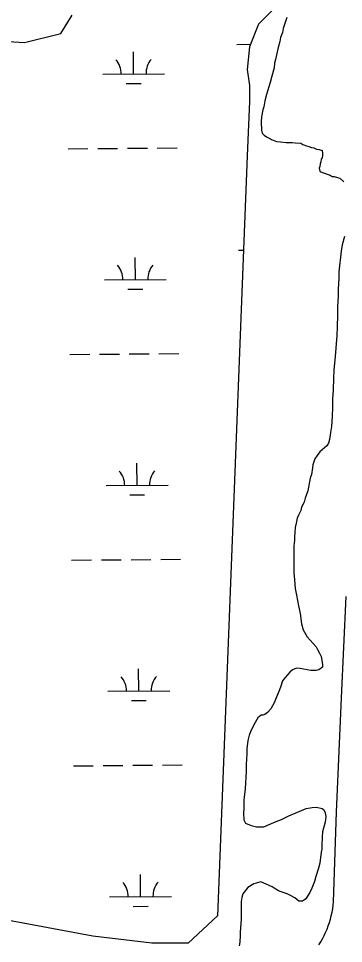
# Model space of a CAD drawing. Extents: x 3567028 to 3605064, y 510945 to 536587.
# Drawn here: x 3593815 to 3594340, y 526862 to 528359 of the extents above; entities that cross this region are included whole.
import ezdxf

# ---------------------------------------------------------------- set-up
doc = ezdxf.new("R2010")
doc.units = 0
for name, color, linetype in [('V-ROAD-CNTR', 7, 'Continuous'), ('V-SITE-VEGE', 7, 'Continuous'), ('V-WETL-SWMP', 7, 'Continuous')]:
    doc.layers.add(name, color=color, linetype=linetype)

msp = doc.modelspace()

# ---------------------------------------------------------------- linework, layer by layer
at = {"layer": 'V-ROAD-CNTR'}
for points in [[(3594323.8, 526930), (3594328.8, 527075), (3594336.5, 527259.8), (3594344.3, 527423.7)], [(3594300.2, 526860.3), (3594303.2, 526865.2), (3594306, 526870.1), (3594308.7, 526875.2), (3594311.1, 526880.4), (3594313.4, 526885.6), (3594315.4, 526891), (3594317.2, 526896.4), (3594318.9, 526901.9), (3594320.3, 526907.4), (3594321.5, 526913), (3594322.5, 526918.6), (3594323.2, 526924.3), (3594323.8, 526930)]]:
    msp.add_lwpolyline(points, dxfattribs=at)
at = {"layer": 'V-SITE-VEGE'}
for points in [[(3594248.3, 528360.3), (3594246, 528353.8), (3594242.4, 528342.6), (3594241.3, 528336.2), (3594238.3, 528327.9), (3594237.1, 528321.5), (3594234.2, 528311.5), (3594230.1, 528292.1), (3594228.3, 528286.2), (3594227.7, 528279.1), (3594224.2, 528265.6), (3594221.2, 528255), (3594215.3, 528235.6), (3594213, 528225.6), (3594211.2, 528215.6), (3594209.5, 528210.9), (3594207.7, 528199.8), (3594207.1, 528191.5), (3594207.7, 528178), (3594208.3, 528173.3), (3594211.8, 528169.8), (3594215.3, 528167.4), (3594221.8, 528163.9), (3594223.6, 528162.7), (3594231.8, 528159.8), (3594238.2, 528159.2), (3594247.1, 528158), (3594257.1, 528158), (3594261.8, 528157.4), (3594271.2, 528156.8), (3594274.1, 528155.1), (3594280, 528152.7), (3594284.1, 528151.5), (3594288.2, 528149.8), (3594291.8, 528149.2), (3594296.5, 528147.4), (3594300.6, 528146.8), (3594305.3, 528145), (3594305.9, 528140.9), (3594305.9, 528136.8), (3594305.3, 528133.3), (3594304.1, 528130.9), (3594303.5, 528126.8), (3594302.3, 528123.3), (3594301.7, 528119.2), (3594300.6, 528116.8), (3594301.7, 528111.5), (3594303.5, 528110.4), (3594307.6, 528109.2), (3594315.3, 528106.2), (3594318.2, 528105.1), (3594321.7, 528103.3), (3594324.7, 528103.3), (3594330.5, 528101.5), (3594334.1, 528100.4), (3594340.5, 528094.5)], [(3594341.7, 528006.3), (3594338.1, 527992.7), (3594336.4, 527982.2), (3594332.2, 527948.7), (3594332.2, 527938.1), (3594331.6, 527921.6), (3594331.6, 527909.8), (3594330.5, 527892.2), (3594330.5, 527878.7), (3594329.9, 527859.9), (3594329.3, 527845.8), (3594326.3, 527811.7), (3594324.5, 527789.9), (3594324, 527777), (3594323.4, 527757.6), (3594322.2, 527743.5), (3594322.2, 527729.3), (3594321.6, 527715.2), (3594320.4, 527698.8), (3594319.2, 527688.8), (3594317.4, 527677.6), (3594315.7, 527671.7), (3594313.3, 527667.6), (3594301.6, 527657.6), (3594297.4, 527651.7), (3594293.9, 527646.4), (3594290.4, 527636.5), (3594289.8, 527631.7), (3594288, 527621.2), (3594286.3, 527615.3), (3594282.1, 527594.7), (3594278, 527582.9), (3594276.3, 527576.5), (3594272.1, 527568.3), (3594271, 527563), (3594267.4, 527555.3), (3594265.1, 527550.6), (3594263.3, 527542.4), (3594262.1, 527535.3), (3594261.5, 527526.5), (3594260.9, 527520), (3594260.9, 527514.2), (3594259.8, 527505.9), (3594259.7, 527461.8), (3594260.9, 527450.7), (3594262.1, 527436.5), (3594263.8, 527426), (3594267.4, 527408.9), (3594269.7, 527396), (3594272.1, 527379.5), (3594275, 527370.1), (3594281.5, 527358.3), (3594295.6, 527342.5), (3594297.9, 527337.8), (3594301.4, 527331.9), (3594303.8, 527326.6), (3594305.6, 527317.8), (3594306.1, 527312.5), (3594306.1, 527309.5), (3594300.3, 527305.4), (3594295.6, 527304.2), (3594287.3, 527304.2), (3594281.4, 527305.4), (3594275.6, 527306), (3594269.7, 527307.2), (3594263.8, 527307.8), (3594257.3, 527305.4), (3594253.2, 527301.3), (3594245.6, 527292.5), (3594241.5, 527287.2), (3594237.9, 527277.2), (3594235.6, 527270.2), (3594231.4, 527259.6), (3594227.9, 527251.9), (3594222.6, 527241.9), (3594217.3, 527236.1), (3594212.6, 527233.1), (3594209.7, 527232), (3594206.7, 527232), (3594201.4, 527227.3), (3594197.3, 527220.2), (3594190.9, 527207.3), (3594187.3, 527199.6), (3594185.6, 527190.8), (3594183.8, 527177.3), (3594183.8, 527169.1), (3594182.6, 527152), (3594182.6, 527140.8), (3594180.8, 527112.6), (3594179.6, 527099.1), (3594179.1, 527095), (3594179.1, 527081.4)], [(3594179.1, 527081.4), (3594178.5, 527073.2), (3594179, 527062.6), (3594181.4, 527057.3), (3594190.8, 527053.2), (3594199.6, 527051.4), (3594211.4, 527051.4), (3594219.6, 527055), (3594231.4, 527059.7), (3594239.6, 527063.2), (3594251.4, 527069.1), (3594262, 527073.2), (3594276.1, 527079.1), (3594279.6, 527080.8), (3594289.6, 527082.6), (3594296.1, 527083.2), (3594305.5, 527080.8), (3594307.8, 527079), (3594310.2, 527074.3), (3594311.3, 527067.3), (3594310.2, 527059), (3594306, 527043.2), (3594305.4, 527034.4), (3594304.9, 527021.4), (3594304.9, 527015), (3594303.7, 527010.2), (3594301.9, 526992.6), (3594299.5, 526984.4), (3594295.4, 526970.9), (3594293.1, 526962.6), (3594289, 526952), (3594285.4, 526945), (3594279, 526935), (3594273.7, 526930.9), (3594267.8, 526930.9), (3594261.3, 526936.2), (3594253.1, 526940.9), (3594249, 526942.7), (3594239, 526946.2), (3594234.9, 526947.9), (3594227.8, 526952.1), (3594224.9, 526954.4), (3594214.9, 526958.5), (3594206.6, 526962.1), (3594194.9, 526959.1), (3594185.5, 526953.3), (3594177.2, 526942.7), (3594175.5, 526936.8), (3594174.3, 526930.3), (3594174.3, 526902.1), (3594173.1, 526880.9), (3594173.1, 526876.2), (3594172.5, 526864.5), (3594171.3, 526858.6)]]:
    msp.add_lwpolyline(points, dxfattribs=at)
at = {"layer": 'V-WETL-SWMP'}
for p, q in [((3594239.1, 528386), (3594202.4, 528349.3)), ((3593883.2, 528334.6), (3593901.6, 528364)), ((3594202.4, 528349.3), (3594187.8, 528312.6)), ((3593824.5, 528319.9), (3593883.2, 528334.6)), ((3593754.8, 528323.6), (3593824.5, 528319.9)), ((3594000.7, 528268.8), (3594000.4, 528304.8)), ((3594167.4, 528316.7), (3594189.5, 528316.9)), ((3594187.8, 528312.6), (3594184.1, 528275.9)), ((3594184.1, 528275.9), (3594187.8, 528250.2)), ((3593950.7, 528268.4), (3594050.7, 528269.2)), ((3593988.8, 528253.3), (3594012.8, 528253.5)), ((3594187.8, 528250.2), (3594187.8, 528224.5)), ((3594187.8, 528224.5), (3594184.1, 528136.5)), ((3593894.9, 528147.9), (3593926.9, 528148.1)), ((3593942.9, 528148.3), (3593974.9, 528148.5)), ((3593990.9, 528148.7), (3594022.9, 528148.9)), ((3594038.9, 528149.1), (3594070.9, 528149.3)), ((3594184.1, 528136.5), (3594136.4, 526907.2)), ((3594170.2, 527984), (3594178.2, 527984.1)), ((3594003.5, 527936.2), (3594003.2, 527972.2)), ((3593953.5, 527935.7), (3594053.5, 527936.6)), ((3593991.6, 527920.6), (3594015.6, 527920.8)), ((3593897.7, 527815.2), (3593929.7, 527815.5)), ((3593945.7, 527815.6), (3593977.7, 527815.9)), ((3593993.7, 527816), (3594025.7, 527816.3)), ((3594041.7, 527816.4), (3594073.7, 527816.7)), ((3594006.3, 527603.5), (3594006, 527639.5)), ((3593956.3, 527603.1), (3594056.3, 527603.9)), ((3593994.4, 527588), (3594018.4, 527588.2)), ((3593900.5, 527482.5), (3593932.5, 527482.8)), ((3593948.5, 527482.9), (3593980.5, 527483.2)), ((3593996.5, 527483.3), (3594028.5, 527483.6)), ((3594044.5, 527483.7), (3594076.5, 527484)), ((3594009.1, 527270.8), (3594008.8, 527306.8)), ((3593959.1, 527270.4), (3594059.1, 527271.3)), ((3593997.2, 527255.3), (3594021.2, 527255.5)), ((3593951.3, 527150.3), (3593983.3, 527150.5)), ((3593999.3, 527150.7), (3594031.3, 527151)), ((3594047.3, 527151.1), (3594079.3, 527151.4)), ((3593903.3, 527149.9), (3593935.3, 527150.1)), ((3594011.9, 526938.2), (3594011.6, 526974.2)), ((3593961.9, 526937.8), (3594061.9, 526938.6)), ((3594000.1, 526922.6), (3594024.1, 526922.8)), ((3593934.6, 526874.2), (3593798.8, 526899.9)), ((3594136.4, 526907.2), (3594088.7, 526863.2)), ((3594030, 526863.2), (3593934.6, 526874.2)), ((3594088.7, 526863.2), (3594030, 526863.2))]:
    msp.add_line(p, q, dxfattribs=at)
for centre, start, end in [((3593945.4, 528268.8), 359.7115, 41.2552), ((3594055.9, 528269.8), 139.7115, 181.2552), ((3593948.3, 527936.2), 359.7115, 41.2552), ((3594058.7, 527937.1), 139.7115, 181.2552), ((3593951.1, 527603.5), 359.7115, 41.2552), ((3594061.5, 527604.4), 139.7115, 181.2552), ((3593953.9, 527270.8), 359.7115, 41.2552), ((3594064.4, 527271.8), 139.7115, 181.2552), ((3593956.7, 526938.2), 359.7115, 41.2552), ((3594067.2, 526939.1), 139.7115, 181.2552)]:
    msp.add_arc(centre, 35.2, start, end, dxfattribs=at)

doc.saveas('drawing.dxf')
